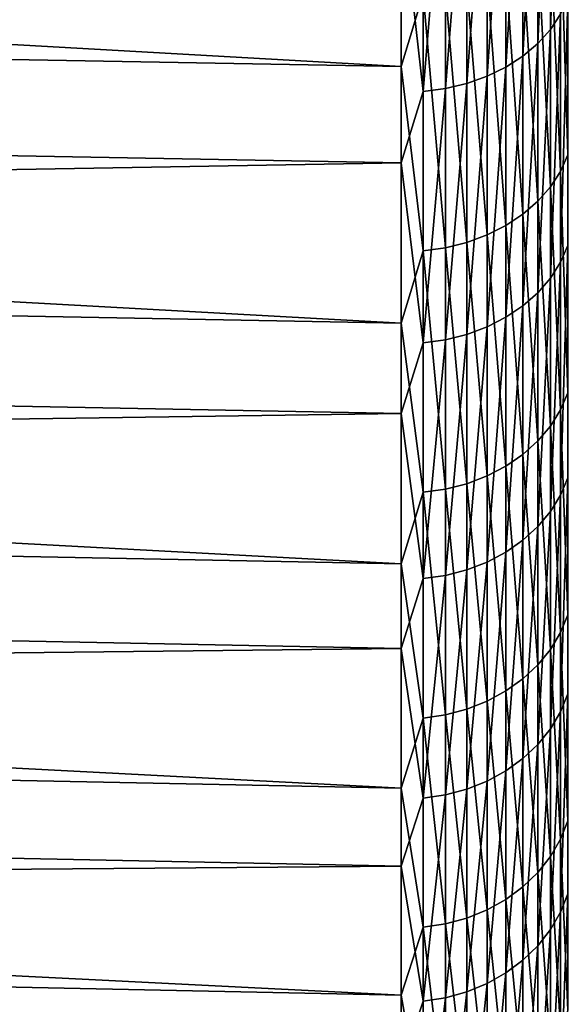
# Model space of a CAD drawing. Header units: metres. Extents: x -2 to 85, y -75 to 96.
# Tile 305 of 444: x 66.71 to 68.32, y 7.54 to 10.46. Entities that reach past the tile are written whole.
import ezdxf

# ---------------------------------------------------------------- set-up
doc = ezdxf.new("R2010")
doc.units = ezdxf.units.M
doc.layers.add('solid_20204500', color=7, linetype='CONTINUOUS')

msp = doc.modelspace()

# ---------------------------------------------------------------- linework, layer by layer
at = {"layer": 'solid_20204500'}
for points in [[(67.838074, 10.321827, -15.464738), (47.400002, 10.689056, -15.143685), (47.400002, 11.47821, -16.000952)], [(67.838074, 11.127793, -16.340273), (67.838074, 10.321827, -15.464738), (47.400002, 11.47821, -16.000952)], [(68.280907, 10.431354, 15.215502), (68.310738, 10.476249, 15.17662), (68.310738, 11.254524, 16.03124)], [(68.280907, 11.211623, 16.072313), (68.280907, 10.431354, 15.215502), (68.310738, 11.254524, 16.03124)], [(68.243469, 10.389846, 15.251451), (68.280907, 10.431354, 15.215502), (68.280907, 11.211623, 16.072313)], [(68.243469, 11.171959, 16.110285), (68.243469, 10.389846, 15.251451), (68.280907, 11.211623, 16.072313)], [(67.838074, 10.826133, 16.022928), (47.400002, 11.182815, 15.690197), (47.400002, 10.409777, 14.818369)], [(68.199074, 10.352459, 15.28383), (68.243469, 10.389846, 15.251451), (68.243469, 11.171959, 16.110285)], [(68.199074, 11.136231, 16.144487), (68.199074, 10.352459, 15.28383), (68.243469, 11.171959, 16.110285)], [(67.903748, 10.536973, -15.703159), (67.838074, 10.321827, -15.464738), (67.838074, 11.127793, -16.340273)], [(68.148514, 10.319853, 15.312069), (68.199074, 10.352459, 15.28383), (68.199074, 11.136231, 16.144487)], [(68.148514, 11.105074, 16.174318), (68.148514, 10.319853, 15.312069), (68.199074, 11.136231, 16.144487)], [(68.092674, 10.292603, 15.335669), (68.148514, 10.319853, 15.312069), (68.148514, 11.105074, 16.174318)], [(68.092674, 11.079035, 16.199245), (68.092674, 10.292603, 15.335669), (68.148514, 11.105074, 16.174318)], [(67.9692, 10.256, 15.367369), (68.032547, 10.271194, 15.354211), (68.032547, 11.058576, 16.218832)], [(67.9692, 11.044057, 16.232731), (67.9692, 10.256, 15.367369), (68.032547, 11.058576, 16.218832)], [(68.032547, 10.271194, 15.354211), (68.092674, 10.292603, 15.335669), (68.092674, 11.079035, 16.199245)], [(68.032547, 11.058576, 16.218832), (68.032547, 10.271194, 15.354211), (68.092674, 11.079035, 16.199245)], [(67.903748, 11.035736, 16.240698), (67.838074, 10.826133, 16.022928), (67.903748, 10.247292, 15.37491)], [(67.903748, 10.247292, 15.37491), (67.9692, 10.256, 15.367369), (67.9692, 11.044057, 16.232731)], [(67.903748, 11.035736, 16.240698), (67.903748, 10.247292, 15.37491), (67.9692, 11.044057, 16.232731)], [(67.838074, 10.036628, 15.13252), (67.838074, 10.826133, 16.022928), (47.400002, 10.409777, 14.818369)], [(67.903748, 10.247292, 15.37491), (67.838074, 10.826133, 16.022928), (67.838074, 10.036628, 15.13252)], [(68.310738, 10.762195, -15.500636), (68.332428, 10.808908, -15.45863), (68.332428, 10.05973, -14.582508)], [(68.280907, 10.718032, -15.540348), (68.310738, 10.762195, -15.500636), (68.310738, 10.01098, -14.622133)], [(68.310738, 10.01098, -14.622133), (68.310738, 10.762195, -15.500636), (68.332428, 10.05973, -14.582508)], [(68.243469, 10.677201, -15.577064), (68.280907, 10.718032, -15.540348), (68.280907, 9.964892, -14.659595)], [(68.280907, 9.964892, -14.659595), (68.280907, 10.718032, -15.540348), (68.310738, 10.01098, -14.622133)], [(67.838074, 9.561241, -14.549504), (47.400002, 9.943974, -14.247102), (47.400002, 10.689056, -15.143685)], [(67.838074, 10.321827, -15.464738), (67.838074, 9.561241, -14.549504), (47.400002, 10.689056, -15.143685)], [(68.199074, 10.640424, -15.610134), (68.243469, 10.677201, -15.577064), (68.243469, 9.922282, -14.69423)], [(68.243469, 9.922282, -14.69423), (68.243469, 10.677201, -15.577064), (68.280907, 9.964892, -14.659595)], [(68.148514, 10.60835, -15.638976), (68.199074, 10.640424, -15.610134), (68.199074, 9.883903, -14.725427)], [(68.199074, 9.883903, -14.725427), (68.199074, 10.640424, -15.610134), (68.243469, 9.922282, -14.69423)], [(68.092674, 10.581546, -15.663079), (68.148514, 10.60835, -15.638976), (68.148514, 9.85043, -14.752634)], [(68.148514, 9.85043, -14.752634), (68.148514, 10.60835, -15.638976), (68.199074, 9.883903, -14.725427)], [(67.9692, 10.545539, -15.695457), (68.032547, 10.560485, -15.682018), (68.032547, 9.800479, -14.793236)], [(68.032547, 10.560485, -15.682018), (68.092674, 10.581546, -15.663079), (68.092674, 9.822458, -14.775371)], [(68.032547, 9.800479, -14.793236), (68.032547, 10.560485, -15.682018), (68.092674, 9.822458, -14.775371)], [(68.092674, 9.822458, -14.775371), (68.092674, 10.581546, -15.663079), (68.148514, 9.85043, -14.752634)], [(67.903748, 9.775944, -14.813179), (67.838074, 10.321827, -15.464738), (67.903748, 10.536973, -15.703159)], [(67.903748, 10.536973, -15.703159), (67.9692, 10.545539, -15.695457), (67.9692, 9.784883, -14.805913)], [(67.903748, 9.775944, -14.813179), (67.903748, 10.536973, -15.703159), (67.9692, 9.784883, -14.805913)], [(67.9692, 9.784883, -14.805913), (67.9692, 10.545539, -15.695457), (68.032547, 9.800479, -14.793236)], [(68.310738, 9.74154, 14.284267), (68.332428, 9.79102, 14.245558), (68.332428, 10.523738, 15.135492)], [(68.310738, 10.476249, 15.17662), (68.310738, 9.74154, 14.284267), (68.332428, 10.523738, 15.135492)], [(68.280907, 9.694763, 14.320863), (68.310738, 9.74154, 14.284267), (68.310738, 10.476249, 15.17662)], [(68.280907, 10.431354, 15.215502), (68.280907, 9.694763, 14.320863), (68.310738, 10.476249, 15.17662)], [(68.243469, 9.651515, 14.354698), (68.280907, 9.694763, 14.320863), (68.280907, 10.431354, 15.215502)], [(68.243469, 10.389846, 15.251451), (68.243469, 9.651515, 14.354698), (68.280907, 10.431354, 15.215502)], [(67.838074, 10.036628, 15.13252), (47.400002, 10.409777, 14.818369), (47.400002, 9.681537, 13.908052)], [(68.199074, 9.61256, 14.385174), (68.243469, 9.651515, 14.354698), (68.243469, 10.389846, 15.251451)], [(68.199074, 10.352459, 15.28383), (68.199074, 9.61256, 14.385174), (68.243469, 10.389846, 15.251451)], [(68.148514, 9.578587, 14.411752), (68.199074, 9.61256, 14.385174), (68.199074, 10.352459, 15.28383)], [(68.148514, 10.319853, 15.312069), (68.148514, 9.578587, 14.411752), (68.199074, 10.352459, 15.28383)], [(67.903748, 9.775944, -14.813179), (67.838074, 9.561241, -14.549504), (67.838074, 10.321827, -15.464738)], [(68.092674, 9.550195, 14.433964), (68.148514, 9.578587, 14.411752), (68.148514, 10.319853, 15.312069)], [(68.092674, 10.292603, 15.335669), (68.092674, 9.550195, 14.433964), (68.148514, 10.319853, 15.312069)], [(67.9692, 9.512057, 14.4638), (68.032547, 9.527887, 14.451416), (68.032547, 10.271194, 15.354211)], [(67.9692, 10.256, 15.367369), (67.9692, 9.512057, 14.4638), (68.032547, 10.271194, 15.354211)], [(68.032547, 9.527887, 14.451416), (68.092674, 9.550195, 14.433964), (68.092674, 10.292603, 15.335669)], [(68.032547, 10.271194, 15.354211), (68.032547, 9.527887, 14.451416), (68.092674, 10.292603, 15.335669)], [(67.903748, 10.247292, 15.37491), (67.838074, 10.036628, 15.13252), (67.903748, 9.502984, 14.470899)], [(67.903748, 9.502984, 14.470899), (67.9692, 9.512057, 14.4638), (67.9692, 10.256, 15.367369)], [(67.903748, 10.247292, 15.37491), (67.903748, 9.502984, 14.470899), (67.9692, 10.256, 15.367369)], [(67.838074, 9.293234, 14.203268), (67.838074, 10.036628, 15.13252), (47.400002, 9.681537, 13.908052)], [(67.903748, 9.502984, 14.470899), (67.838074, 10.036628, 15.13252), (67.838074, 9.293234, 14.203268)], [(68.310738, 10.01098, -14.622133), (68.332428, 10.05973, -14.582508), (68.332428, 9.355152, -13.670132)], [(68.280907, 9.964892, -14.659595), (68.310738, 10.01098, -14.622133), (68.310738, 9.304488, -13.707278)], [(68.310738, 9.304488, -13.707278), (68.310738, 10.01098, -14.622133), (68.332428, 9.355152, -13.670132)], [(68.243469, 9.922282, -14.69423), (68.280907, 9.964892, -14.659595), (68.280907, 9.256591, -13.742396)], [(68.280907, 9.256591, -13.742396), (68.280907, 9.964892, -14.659595), (68.310738, 9.304488, -13.707278)], [(67.838074, 8.847987, -13.596922), (47.400002, 9.245744, -13.314573), (47.400002, 9.943974, -14.247102)], [(67.838074, 9.561241, -14.549504), (67.838074, 8.847987, -13.596922), (47.400002, 9.943974, -14.247102)], [(68.199074, 9.883903, -14.725427), (68.243469, 9.922282, -14.69423), (68.243469, 9.212308, -13.774864)], [(68.243469, 9.212308, -13.774864), (68.243469, 9.922282, -14.69423), (68.280907, 9.256591, -13.742396)], [(68.148514, 9.85043, -14.752634), (68.199074, 9.883903, -14.725427), (68.199074, 9.172421, -13.804109)], [(68.199074, 9.172421, -13.804109), (68.199074, 9.883903, -14.725427), (68.243469, 9.212308, -13.774864)], [(68.092674, 9.822458, -14.775371), (68.148514, 9.85043, -14.752634), (68.148514, 9.137633, -13.829614)], [(68.148514, 9.137633, -13.829614), (68.148514, 9.85043, -14.752634), (68.199074, 9.172421, -13.804109)], [(67.9692, 9.784883, -14.805913), (68.032547, 9.800479, -14.793236), (68.032547, 9.085721, -13.867676)], [(68.032547, 9.800479, -14.793236), (68.092674, 9.822458, -14.775371), (68.092674, 9.108562, -13.850928)], [(68.032547, 9.085721, -13.867676), (68.032547, 9.800479, -14.793236), (68.092674, 9.108562, -13.850928)], [(68.092674, 9.108562, -13.850928), (68.092674, 9.822458, -14.775371), (68.148514, 9.137633, -13.829614)], [(67.903748, 9.060222, -13.886372), (67.838074, 9.561241, -14.549504), (67.903748, 9.775944, -14.813179)], [(67.903748, 9.775944, -14.813179), (67.9692, 9.784883, -14.805913), (67.9692, 9.069511, -13.87956)], [(67.903748, 9.060222, -13.886372), (67.903748, 9.775944, -14.813179), (67.9692, 9.069511, -13.87956)], [(67.9692, 9.069511, -13.87956), (67.9692, 9.784883, -14.805913), (68.032547, 9.085721, -13.867676)], [(68.310738, 9.052225, 13.356402), (68.332428, 9.103573, 13.320207), (68.332428, 9.79102, 14.245558)], [(68.310738, 9.74154, 14.284267), (68.310738, 9.052225, 13.356402), (68.332428, 9.79102, 14.245558)], [(68.280907, 9.003681, 13.39062), (68.310738, 9.052225, 13.356402), (68.310738, 9.74154, 14.284267)], [(68.280907, 9.694763, 14.320863), (68.280907, 9.003681, 13.39062), (68.310738, 9.74154, 14.284267)], [(68.243469, 8.9588, 13.422257), (68.280907, 9.003681, 13.39062), (68.280907, 9.694763, 14.320863)], [(68.243469, 9.651515, 14.354698), (68.243469, 8.9588, 13.422257), (68.280907, 9.694763, 14.320863)], [(67.838074, 9.293234, 14.203268), (47.400002, 9.681537, 13.908052), (47.400002, 9.000811, 12.96267)], [(68.199074, 8.918375, 13.450753), (68.243469, 8.9588, 13.422257), (68.243469, 9.651515, 14.354698)], [(68.199074, 9.61256, 14.385174), (68.199074, 8.918375, 13.450753), (68.243469, 9.651515, 14.354698)], [(68.148514, 8.88312, 13.475606), (68.199074, 8.918375, 13.450753), (68.199074, 9.61256, 14.385174)], [(68.148514, 9.578587, 14.411752), (68.148514, 8.88312, 13.475606), (68.199074, 9.61256, 14.385174)], [(68.092674, 8.853656, 13.496374), (68.148514, 8.88312, 13.475606), (68.148514, 9.578587, 14.411752)], [(68.092674, 9.550195, 14.433964), (68.092674, 8.853656, 13.496374), (68.148514, 9.578587, 14.411752)], [(67.903748, 9.060222, -13.886372), (67.838074, 8.847987, -13.596922), (67.838074, 9.561241, -14.549504)], [(68.032547, 8.830505, 13.512693), (68.092674, 8.853656, 13.496374), (68.092674, 9.550195, 14.433964)], [(68.032547, 9.527887, 14.451416), (68.032547, 8.830505, 13.512693), (68.092674, 9.550195, 14.433964)], [(67.903748, 8.804663, 13.53091), (67.9692, 8.814078, 13.524273), (67.9692, 9.512057, 14.4638)], [(67.903748, 9.502984, 14.470899), (67.903748, 8.804663, 13.53091), (67.9692, 9.512057, 14.4638)], [(67.9692, 8.814078, 13.524273), (68.032547, 8.830505, 13.512693), (68.032547, 9.527887, 14.451416)], [(67.9692, 9.512057, 14.4638), (67.9692, 8.814078, 13.524273), (68.032547, 9.527887, 14.451416)], [(67.903748, 9.502984, 14.470899), (67.838074, 9.293234, 14.203268), (67.903748, 8.804663, 13.53091)], [(68.310738, 9.304488, -13.707278), (68.332428, 9.355152, -13.670132), (68.332428, 8.69693, -12.72377)], [(68.280907, 9.256591, -13.742396), (68.310738, 9.304488, -13.707278), (68.310738, 8.644477, -12.758345)], [(68.310738, 8.644477, -12.758345), (68.310738, 9.304488, -13.707278), (68.332428, 8.69693, -12.72377)], [(67.838074, 8.59786, 13.237556), (67.838074, 9.293234, 14.203268), (47.400002, 9.000811, 12.96267)], [(67.903748, 8.804663, 13.53091), (67.838074, 9.293234, 14.203268), (67.838074, 8.59786, 13.237556)], [(67.838074, 8.183895, -12.609437), (47.400002, 8.595526, -12.347728), (47.400002, 9.245744, -13.314573)], [(67.838074, 8.847987, -13.596922), (67.838074, 8.183895, -12.609437), (47.400002, 9.245744, -13.314573)], [(68.243469, 9.212308, -13.774864), (68.280907, 9.256591, -13.742396), (68.280907, 8.594889, -12.791031)], [(68.280907, 8.594889, -12.791031), (68.280907, 9.256591, -13.742396), (68.310738, 8.644477, -12.758345)], [(68.199074, 9.172421, -13.804109), (68.243469, 9.212308, -13.774864), (68.243469, 8.549042, -12.821252)], [(68.243469, 8.549042, -12.821252), (68.243469, 9.212308, -13.774864), (68.280907, 8.594889, -12.791031)], [(68.148514, 9.137633, -13.829614), (68.199074, 9.172421, -13.804109), (68.199074, 8.507747, -12.848472)], [(68.199074, 8.507747, -12.848472), (68.199074, 9.172421, -13.804109), (68.243469, 8.549042, -12.821252)], [(68.092674, 9.108562, -13.850928), (68.148514, 9.137633, -13.829614), (68.148514, 8.471732, -12.872211)], [(68.148514, 8.471732, -12.872211), (68.148514, 9.137633, -13.829614), (68.199074, 8.507747, -12.848472)], [(68.032547, 9.085721, -13.867676), (68.092674, 9.108562, -13.850928), (68.092674, 8.441634, -12.89205)], [(68.092674, 8.441634, -12.89205), (68.092674, 9.108562, -13.850928), (68.148514, 8.471732, -12.872211)], [(68.310738, 8.410017, 12.39533), (68.332428, 8.463105, 12.361739), (68.332428, 9.103573, 13.320207)], [(68.310738, 9.052225, 13.356402), (68.310738, 8.410017, 12.39533), (68.332428, 9.103573, 13.320207)], [(67.9692, 9.069511, -13.87956), (68.032547, 9.085721, -13.867676), (68.032547, 8.417986, -12.907638)], [(68.032547, 8.417986, -12.907638), (68.032547, 9.085721, -13.867676), (68.092674, 8.441634, -12.89205)], [(67.903748, 8.391586, -12.925039), (67.838074, 8.847987, -13.596922), (67.903748, 9.060222, -13.886372)], [(67.903748, 9.060222, -13.886372), (67.9692, 9.069511, -13.87956), (67.9692, 8.401205, -12.918699)], [(67.903748, 8.391586, -12.925039), (67.903748, 9.060222, -13.886372), (67.9692, 8.401205, -12.918699)], [(67.9692, 8.401205, -12.918699), (67.9692, 9.069511, -13.87956), (68.032547, 8.417986, -12.907638)], [(68.280907, 8.359828, 12.427087), (68.310738, 8.410017, 12.39533), (68.310738, 9.052225, 13.356402)], [(68.280907, 9.003681, 13.39062), (68.280907, 8.359828, 12.427087), (68.310738, 9.052225, 13.356402)], [(67.838074, 8.59786, 13.237556), (47.400002, 9.000811, 12.96267), (47.400002, 8.368729, 11.983871)], [(68.243469, 8.313426, 12.456447), (68.280907, 8.359828, 12.427087), (68.280907, 9.003681, 13.39062)], [(68.243469, 8.9588, 13.422257), (68.243469, 8.313426, 12.456447), (68.280907, 9.003681, 13.39062)], [(68.199074, 8.27163, 12.482893), (68.243469, 8.313426, 12.456447), (68.243469, 8.9588, 13.422257)], [(68.199074, 8.918375, 13.450753), (68.199074, 8.27163, 12.482893), (68.243469, 8.9588, 13.422257)], [(68.148514, 8.23518, 12.505957), (68.199074, 8.27163, 12.482893), (68.199074, 8.918375, 13.450753)], [(68.148514, 8.88312, 13.475606), (68.148514, 8.23518, 12.505957), (68.199074, 8.918375, 13.450753)], [(68.092674, 8.204718, 12.52523), (68.148514, 8.23518, 12.505957), (68.148514, 8.88312, 13.475606)], [(68.092674, 8.853656, 13.496374), (68.092674, 8.204718, 12.52523), (68.148514, 8.88312, 13.475606)], [(67.903748, 8.391586, -12.925039), (67.838074, 8.183895, -12.609437), (67.838074, 8.847987, -13.596922)], [(68.032547, 8.180783, 12.540376), (68.092674, 8.204718, 12.52523), (68.092674, 8.853656, 13.496374)], [(68.032547, 8.830505, 13.512693), (68.032547, 8.180783, 12.540376), (68.092674, 8.853656, 13.496374)], [(67.903748, 8.154063, 12.557281), (67.9692, 8.163798, 12.551123), (67.9692, 8.814078, 13.524273)], [(67.903748, 8.804663, 13.53091), (67.903748, 8.154063, 12.557281), (67.9692, 8.814078, 13.524273)], [(67.9692, 8.163798, 12.551123), (68.032547, 8.180783, 12.540376), (68.032547, 8.830505, 13.512693)], [(67.9692, 8.814078, 13.524273), (67.9692, 8.163798, 12.551123), (68.032547, 8.830505, 13.512693)], [(67.903748, 8.804663, 13.53091), (67.838074, 8.59786, 13.237556), (67.903748, 8.154063, 12.557281)], [(68.310738, 8.644477, -12.758345), (68.332428, 8.69693, -12.72377), (68.332428, 8.086698, -11.745775)], [(68.280907, 8.594889, -12.791031), (68.310738, 8.644477, -12.758345), (68.310738, 8.032586, -11.777692)], [(68.310738, 8.032586, -11.777692), (68.310738, 8.644477, -12.758345), (68.332428, 8.086698, -11.745775)], [(67.838074, 7.952292, 12.237864), (67.838074, 8.59786, 13.237556), (47.400002, 8.368729, 11.983871)], [(67.838074, 7.570672, -11.589584), (47.400002, 7.994778, -11.348616), (47.400002, 8.595526, -12.347728)], [(67.838074, 8.183895, -12.609437), (67.838074, 7.570672, -11.589584), (47.400002, 8.595526, -12.347728)], [(67.903748, 8.154063, 12.557281), (67.838074, 8.59786, 13.237556), (67.838074, 7.952292, 12.237864)], [(68.243469, 8.549042, -12.821252), (68.280907, 8.594889, -12.791031), (68.280907, 7.98143, -11.807866)], [(68.280907, 7.98143, -11.807866), (68.280907, 8.594889, -12.791031), (68.310738, 8.032586, -11.777692)], [(68.199074, 8.507747, -12.848472), (68.243469, 8.549042, -12.821252), (68.243469, 7.934134, -11.835763)], [(68.243469, 7.934134, -11.835763), (68.243469, 8.549042, -12.821252), (68.280907, 7.98143, -11.807866)], [(68.148514, 8.471732, -12.872211), (68.199074, 8.507747, -12.848472), (68.199074, 7.891533, -11.860891)], [(68.199074, 7.891533, -11.860891), (68.199074, 8.507747, -12.848472), (68.243469, 7.934134, -11.835763)], [(68.092674, 8.441634, -12.89205), (68.148514, 8.471732, -12.872211), (68.148514, 7.85438, -11.882806)], [(68.148514, 7.85438, -11.882806), (68.148514, 8.471732, -12.872211), (68.199074, 7.891533, -11.860891)], [(68.310738, 7.816513, 11.403441), (68.332428, 7.871209, 11.372539), (68.332428, 8.463105, 12.361739)], [(68.310738, 8.410017, 12.39533), (68.310738, 7.816513, 11.403441), (68.332428, 8.463105, 12.361739)], [(68.032547, 8.417986, -12.907638), (68.092674, 8.441634, -12.89205), (68.092674, 7.823331, -11.90112)], [(68.092674, 7.823331, -11.90112), (68.092674, 8.441634, -12.89205), (68.148514, 7.85438, -11.882806)], [(67.903748, 8.391586, -12.925039), (67.9692, 8.401205, -12.918699), (67.9692, 7.781623, -11.925721)], [(67.9692, 8.401205, -12.918699), (68.032547, 8.417986, -12.907638), (68.032547, 7.798935, -11.91551)], [(67.9692, 7.781623, -11.925721), (67.9692, 8.401205, -12.918699), (68.032547, 7.798935, -11.91551)], [(68.032547, 7.798935, -11.91551), (68.032547, 8.417986, -12.907638), (68.092674, 7.823331, -11.90112)], [(68.280907, 7.764803, 11.432657), (68.310738, 7.816513, 11.403441), (68.310738, 8.410017, 12.39533)], [(68.280907, 8.359828, 12.427087), (68.280907, 7.764803, 11.432657), (68.310738, 8.410017, 12.39533)], [(67.903748, 7.771701, -11.931574), (67.838074, 8.183895, -12.609437), (67.903748, 8.391586, -12.925039)], [(67.903748, 7.771701, -11.931574), (67.903748, 8.391586, -12.925039), (67.9692, 7.781623, -11.925721)], [(67.838074, 7.952292, 12.237864), (47.400002, 8.368729, 11.983871), (47.400002, 7.786709, 10.973735)], [(68.243469, 7.716995, 11.459668), (68.280907, 7.764803, 11.432657), (68.280907, 8.359828, 12.427087)], [(68.243469, 8.313426, 12.456447), (68.243469, 7.716995, 11.459668), (68.280907, 8.359828, 12.427087)], [(68.199074, 7.673934, 11.483997), (68.243469, 7.716995, 11.459668), (68.243469, 8.313426, 12.456447)], [(68.199074, 8.27163, 12.482893), (68.199074, 7.673934, 11.483997), (68.243469, 8.313426, 12.456447)], [(68.148514, 7.636378, 11.505216), (68.199074, 7.673934, 11.483997), (68.199074, 8.27163, 12.482893)], [(68.148514, 8.23518, 12.505957), (68.148514, 7.636378, 11.505216), (68.199074, 8.27163, 12.482893)], [(68.092674, 7.604993, 11.522947), (68.148514, 7.636378, 11.505216), (68.148514, 8.23518, 12.505957)], [(68.092674, 8.204718, 12.52523), (68.092674, 7.604993, 11.522947), (68.148514, 8.23518, 12.505957)], [(68.032547, 7.580334, 11.53688), (68.092674, 7.604993, 11.522947), (68.092674, 8.204718, 12.52523)], [(68.032547, 8.180783, 12.540376), (68.032547, 7.580334, 11.53688), (68.092674, 8.204718, 12.52523)], [(67.903748, 7.771701, -11.931574), (67.838074, 7.570672, -11.589584), (67.838074, 8.183895, -12.609437)], [(67.9692, 7.562834, 11.546767), (68.032547, 7.580334, 11.53688), (68.032547, 8.180783, 12.540376)], [(67.9692, 8.163798, 12.551123), (67.9692, 7.562834, 11.546767), (68.032547, 8.180783, 12.540376)], [(67.903748, 8.154063, 12.557281), (67.838074, 7.952292, 12.237864), (67.903748, 7.552805, 11.552434)], [(67.903748, 7.552805, 11.552434), (67.9692, 7.562834, 11.546767), (67.9692, 8.163798, 12.551123)], [(67.903748, 8.154063, 12.557281), (67.903748, 7.552805, 11.552434), (67.9692, 8.163798, 12.551123)], [(68.310738, 8.032586, -11.777692), (68.332428, 8.086698, -11.745775), (68.332428, 7.525972, -10.738578)], [(68.280907, 7.98143, -11.807866), (68.310738, 8.032586, -11.777692), (68.310738, 7.470337, -10.767758)], [(68.310738, 7.470337, -10.767758), (68.310738, 8.032586, -11.777692), (68.332428, 7.525972, -10.738578)], [(67.838074, 7.00989, -10.539981), (47.400002, 7.445813, -10.321114), (47.400002, 7.994778, -11.348616)], [(67.838074, 7.570672, -11.589584), (67.838074, 7.00989, -10.539981), (47.400002, 7.994778, -11.348616)], [(68.243469, 7.934134, -11.835763), (68.280907, 7.98143, -11.807866), (68.280907, 7.417741, -10.795344)], [(68.280907, 7.417741, -10.795344), (68.280907, 7.98143, -11.807866), (68.310738, 7.470337, -10.767758)], [(67.838074, 7.358185, 11.206757), (67.838074, 7.952292, 12.237864), (47.400002, 7.786709, 10.973735)], [(67.903748, 7.552805, 11.552434), (67.838074, 7.952292, 12.237864), (67.838074, 7.358185, 11.206757)], [(68.199074, 7.891533, -11.860891), (68.243469, 7.934134, -11.835763), (68.243469, 7.369113, -10.820849)], [(68.243469, 7.369113, -10.820849), (68.243469, 7.934134, -11.835763), (68.280907, 7.417741, -10.795344)], [(68.148514, 7.85438, -11.882806), (68.199074, 7.891533, -11.860891), (68.199074, 7.325313, -10.843823)], [(68.199074, 7.325313, -10.843823), (68.199074, 7.891533, -11.860891), (68.243469, 7.369113, -10.820849)], [(68.092674, 7.823331, -11.90112), (68.148514, 7.85438, -11.882806), (68.148514, 7.287114, -10.863858)], [(68.148514, 7.287114, -10.863858), (68.148514, 7.85438, -11.882806), (68.199074, 7.325313, -10.843823)], [(68.310738, 7.273188, 10.383203), (68.332428, 7.329357, 10.355064), (68.332428, 7.871209, 11.372539)], [(68.310738, 7.816513, 11.403441), (68.310738, 7.273188, 10.383203), (68.332428, 7.871209, 11.372539)], [(68.032547, 7.798935, -11.91551), (68.092674, 7.823331, -11.90112), (68.092674, 7.255191, -10.880602)], [(68.092674, 7.255191, -10.880602), (68.092674, 7.823331, -11.90112), (68.148514, 7.287114, -10.863858)], [(67.9692, 7.781623, -11.925721), (68.032547, 7.798935, -11.91551), (68.032547, 7.230108, -10.893758)], [(68.032547, 7.230108, -10.893758), (68.032547, 7.798935, -11.91551), (68.092674, 7.255191, -10.880602)], [(68.280907, 7.220086, 10.409804), (68.310738, 7.273188, 10.383203), (68.310738, 7.816513, 11.403441)], [(68.280907, 7.764803, 11.432657), (68.280907, 7.220086, 10.409804), (68.310738, 7.816513, 11.403441)], [(67.838074, 7.358185, 11.206757), (47.400002, 7.786709, 10.973735), (47.400002, 7.256992, 9.936178)], [(67.903748, 7.202107, -10.908444), (67.838074, 7.570672, -11.589584), (67.903748, 7.771701, -11.931574)], [(67.903748, 7.771701, -11.931574), (67.9692, 7.781623, -11.925721), (67.9692, 7.212308, -10.903093)], [(67.903748, 7.202107, -10.908444), (67.903748, 7.771701, -11.931574), (67.9692, 7.212308, -10.903093)], [(67.9692, 7.212308, -10.903093), (67.9692, 7.781623, -11.925721), (68.032547, 7.230108, -10.893758)], [(68.243469, 7.170991, 10.434399), (68.280907, 7.220086, 10.409804), (68.280907, 7.764803, 11.432657)], [(68.243469, 7.716995, 11.459668), (68.243469, 7.170991, 10.434399), (68.280907, 7.764803, 11.432657)], [(68.199074, 7.12677, 10.456551), (68.243469, 7.170991, 10.434399), (68.243469, 7.716995, 11.459668)], [(68.199074, 7.673934, 11.483997), (68.199074, 7.12677, 10.456551), (68.243469, 7.716995, 11.459668)], [(68.148514, 7.088204, 10.475871), (68.199074, 7.12677, 10.456551), (68.199074, 7.673934, 11.483997)], [(68.148514, 7.636378, 11.505216), (68.148514, 7.088204, 10.475871), (68.199074, 7.673934, 11.483997)], [(68.092674, 7.055974, 10.492017), (68.148514, 7.088204, 10.475871), (68.148514, 7.636378, 11.505216)], [(68.092674, 7.604993, 11.522947), (68.092674, 7.055974, 10.492017), (68.148514, 7.636378, 11.505216)], [(68.032547, 7.030651, 10.504703), (68.092674, 7.055974, 10.492017), (68.092674, 7.604993, 11.522947)], [(68.032547, 7.580334, 11.53688), (68.032547, 7.030651, 10.504703), (68.092674, 7.604993, 11.522947)], [(67.903748, 7.202107, -10.908444), (67.838074, 7.00989, -10.539981), (67.838074, 7.570672, -11.589584)], [(67.903748, 7.002381, 10.518865), (67.9692, 7.012681, 10.513705), (67.9692, 7.562834, 11.546767)], [(67.903748, 7.552805, 11.552434), (67.903748, 7.002381, 10.518865), (67.9692, 7.562834, 11.546767)], [(67.9692, 7.012681, 10.513705), (68.032547, 7.030651, 10.504703), (68.032547, 7.580334, 11.53688)], [(67.9692, 7.562834, 11.546767), (67.9692, 7.012681, 10.513705), (68.032547, 7.580334, 11.53688)], [(67.903748, 7.552805, 11.552434), (67.838074, 7.358185, 11.206757), (67.903748, 7.002381, 10.518865)]]:
    msp.add_3dface(points, dxfattribs=at)

doc.saveas('drawing.dxf')
